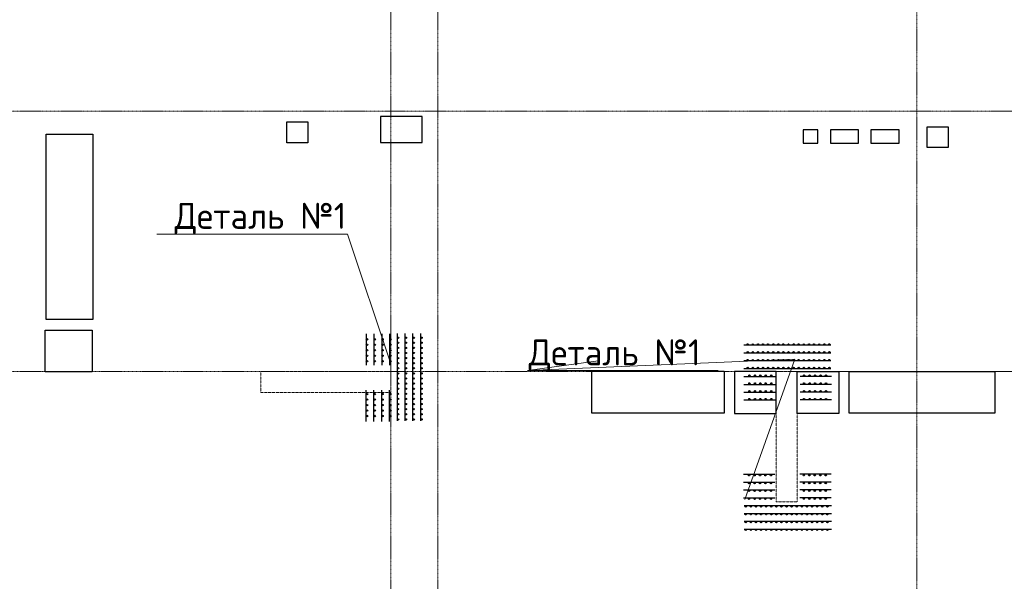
# Model space of a CAD drawing. Header units: millimetres. Extents: x -42044588 to 856694, y -806701 to 941911.
# Tile 480 of 656: x 202764 to 212220, y -382054 to -376664. Entities that reach past the tile are written whole.
import ezdxf
from ezdxf import colors
from ezdxf.entities.mleader import LeaderData, LeaderLine
from ezdxf.math import Vec2, Vec3

# ---------------------------------------------------------------- set-up
doc = ezdxf.new("R2010")
doc.units = ezdxf.units.MM
for name, pattern in [('______5', [1100, 800, -100, 100, -100]), ('DASHED', [7, 5, -2, 0]), ('осевая', [50.8, 31.75, -6.35, 6.35, -6.35])]:
    doc.linetypes.add(name, pattern=pattern)
doc.layers.add('0 @ 100', color=7, linetype='Continuous')
doc.layers.add('Колонна_ бетон', color=7, linetype='Continuous', lineweight=50, true_color=0xb4b496)
for name, color, linetype, lineweight in [('Оси', 40, '______5', 18), ('осн.сетка', 4, 'Continuous', 60), ('Перекрытие ж_бетон', 1, 'Continuous', 30), ('подоснова', 151, 'Continuous', 5), ('размер', 1, 'Continuous', 25), ('РАЗМЕРЫ', 1, 'Continuous', 9)]:
    doc.layers.add(name, color=color, linetype=linetype, lineweight=lineweight)
doc.styles.add('GOST-2.304_Type-B', font='GOST_Common.ttf')
doc.styles.add('ГОСТ', font='GOST_Common.ttf')

# ---------------------------------------------------------------- blocks, each defined once
blk = doc.blocks.new('оси блок 2')
at = {"layer": 'Оси', "color": 16, "linetype": 'осевая', "lineweight": 0, "ltscale": 0.25, "transparency": 33554687}
for p, q in [((-72354.7, -322543), (-72354.7, -347914.1)), ((-77404.7, -323084.4), (-77404.7, -347462.5)), ((-76954.7, -323084.4), (-76954.7, -347468.4)), ((-89822.3, -335301.3), (-37238.5, -335301.3)), ((-89822.3, -337801.3), (-37238.5, -337801.3))]:
    blk.add_line(p, q, dxfattribs=at)
blk = doc.blocks.new('подложка стн 1-го этажа')
at = {"layer": 'Колонна_ бетон', "color": 252, "linetype": 'DASHED', "lineweight": 0, "ltscale": 0.5, "true_color": 0x939598, "transparency": 33554687}
for p, q in [((15093.8, 14611.8, -200), (15093.8, 14611.8, -200)), ((15093.8, 14611.8, -200), (15093.8, 14411.8, -200)), ((16343.8, 14611.8, -200), (15093.8, 14611.8, -200)), ((16343.8, 14611.8, -200), (16343.8, 14611.8, -200)), ((16343.8, 14411.8, -200), (16343.8, 14611.8, -200)), ((20043.8, 14611.8, -200), (20043.8, 14611.8, -200)), ((20043.8, 14611.8, -200), (20043.8, 13361.8, -200)), ((20243.8, 14611.8, -200), (20043.8, 14611.8, -200)), ((20243.8, 14611.8, -200), (20243.8, 14611.8, -200)), ((20243.8, 14611.8, -200), (20243.8, 13361.8, -200)), ((15093.8, 14411.8, -200), (15093.8, 14411.8, -200)), ((15093.8, 14411.8, -200), (16343.8, 14411.8, -200)), ((16343.8, 14411.8, -200), (16343.8, 14411.8, -200)), ((20043.8, 13361.8, -200), (20043.8, 13361.8, -200)), ((20043.8, 13361.8, -200), (20243.8, 13361.8, -200)), ((20243.8, 13361.8, -200), (20243.8, 13361.8, -200))]:
    blk.add_line(p, q, dxfattribs=at)
blk = doc.blocks.new('цукцкц')
at = {"layer": 'Перекрытие ж_бетон'}
for points in [[(-260916, -573809.4), (-260916, -574258.9), (-261316, -574258.9), (-261316, -573809.4)], [(-261314, -581429.4), (-261714, -581429.4), (-261714, -581029.4), (-261314, -581029.4)]]:
    blk.add_lwpolyline(points, close=True, dxfattribs=at)
at = {"layer": 'Перекрытие ж_бетон', "ltscale": 100}
for points in [[(-258916.4, -576329.6), (-259116.4, -576329.6), (-259116.4, -576129.6), (-258916.4, -576129.6)], [(-259164, -582479.4), (-259164, -582279.4), (-258964, -582279.4), (-258964, -582479.4)]]:
    blk.add_lwpolyline(points, close=True, dxfattribs=at)
at = {"layer": 'Перекрытие ж_бетон', "elevation": 360}
blk.add_lwpolyline([(-261314, -580429.3), (-261714, -580429.3), (-261714, -580829.3), (-261314, -580829.3)], close=True, dxfattribs=at)
blk = doc.blocks.new('отв +6900')
at = {"layer": 'Перекрытие ж_бетон'}
for points in [[(-257260.7, -177519.5), (-257260.7, -177269.5), (-257660.7, -177269.5), (-257660.7, -177519.5)], [(-260423.6, -179219.2), (-260873.6, -179219.2), (-260873.6, -177439.2), (-260423.6, -177439.2)], [(-253461.2, -177397), (-253601.2, -177397), (-253601.2, -177527), (-253461.2, -177527)], [(-253071.2, -177397), (-253341.2, -177397), (-253341.2, -177527), (-253071.2, -177527)], [(-252681.2, -177397), (-252951.2, -177397), (-252951.2, -177527), (-252681.2, -177527)], [(-255630.9, -180115.9), (-255630.9, -179715.9), (-254360.9, -179715.9), (-254360.9, -180115.9)], [(-253160.7, -180117.1), (-253160.7, -179717.1), (-251760.7, -179717.1), (-251760.7, -180117.1)]]:
    blk.add_lwpolyline(points, close=True, dxfattribs=at)
at = {"color": 1, "rotation": 90}
blk.add_blockref('цукцкц', (-834690.3, 81594.9), dxfattribs=at)
blk = doc.blocks.new('деталь 1')
at = {"layer": 'осн.сетка', "color": 3, "lineweight": 25, "ltscale": 100}
for points in [[(263119, 23421), (263119, 20072)], [(263419, 23421), (263419, 20072)], [(263719, 23421), (263719, 20072)], [(264019, 23421), (264019, 20072)], [(264319, 23444), (264319, 22244)], [(264619, 23444), (264619, 22244)], [(264919, 23444), (264919, 22244)], [(265219, 23444), (265219, 22244)], [(264319, 20081), (264319, 21281)], [(264619, 20081), (264619, 21281)], [(264919, 20081), (264919, 21281)], [(265219, 20081), (265219, 21281)]]:
    blk.add_lwpolyline(points, dxfattribs=at)
at = {"layer": 'размер', "lineweight": 25, "ltscale": 2}
for centre, radius in [((263087, 23363), 25.2), ((263087, 23167), 25.2), ((263387, 23363), 25.2), ((263387, 23167), 25.2), ((263687, 23363), 25.2), ((263687, 23167), 25.2), ((263987, 23363), 25.2), ((263987, 23167), 25.2), ((264285, 23234), 27), ((264585, 23234), 27), ((264885, 23234), 27), ((265185, 23234), 27), ((263087, 22971), 25.2), ((263087, 22775), 25.2), ((263387, 22971), 25.2), ((263387, 22775), 25.2), ((263687, 22971), 25.2), ((263687, 22775), 25.2), ((263987, 22971), 25.2), ((263987, 22775), 25.2), ((264285, 23024), 27), ((264285, 22814), 27), ((264585, 23024), 27), ((264585, 22814), 27), ((264885, 23024), 27), ((264885, 22814), 27), ((265185, 23024), 27), ((265185, 22814), 27), ((263087, 22579), 25.2), ((263087, 22383), 25.2), ((263387, 22579), 25.2), ((263387, 22383), 25.2), ((263687, 22579), 25.2), ((263687, 22383), 25.2), ((263987, 22579), 25.2), ((263987, 22383), 25.2), ((264285, 22604), 27), ((264285, 22394), 27), ((264585, 22604), 27), ((264585, 22394), 27), ((264885, 22604), 27), ((264885, 22394), 27), ((265185, 22604), 27), ((265185, 22394), 27), ((263087, 22187), 25.2), ((263087, 21991), 25.2), ((263387, 22187), 25.2), ((263387, 21991), 25.2), ((263687, 22187), 25.2), ((263687, 21991), 25.2), ((263987, 22187), 25.2), ((263987, 21991), 25.2), ((263087, 21795), 25.2), ((263087, 21599), 25.2), ((263387, 21795), 25.2), ((263387, 21599), 25.2), ((263687, 21795), 25.2), ((263687, 21599), 25.2), ((263987, 21795), 25.2), ((263987, 21599), 25.2), ((263087, 21403), 25.2), ((263087, 21207), 25.2), ((263387, 21403), 25.2), ((263387, 21207), 25.2), ((263687, 21403), 25.2), ((263687, 21207), 25.2), ((263987, 21403), 25.2), ((263987, 21207), 25.2), ((263087, 21011), 25.2), ((263087, 20815), 25.2), ((263387, 21011), 25.2), ((263387, 20815), 25.2), ((263687, 21011), 25.2), ((263687, 20815), 25.2), ((263987, 21011), 25.2), ((263987, 20815), 25.2), ((264285, 21131), 27), ((264285, 20921), 27), ((264585, 21131), 27), ((264585, 20921), 27), ((264885, 21131), 27), ((264885, 20921), 27), ((265185, 21131), 27), ((265185, 20921), 27), ((263087, 20619), 25.2), ((263087, 20423), 25.2), ((263387, 20619), 25.2), ((263387, 20423), 25.2), ((263687, 20619), 25.2), ((263687, 20423), 25.2), ((263987, 20619), 25.2), ((263987, 20423), 25.2), ((264285, 20711), 27), ((264285, 20501), 27), ((264585, 20711), 27), ((264585, 20501), 27), ((264885, 20711), 27), ((264885, 20501), 27), ((265185, 20711), 27), ((265185, 20501), 27), ((263087, 20227), 25.2), ((263387, 20227), 25.2), ((263687, 20227), 25.2), ((263987, 20227), 25.2), ((264285, 20291), 27), ((264585, 20291), 27), ((264885, 20291), 27), ((265185, 20291), 27)]:
    blk.add_circle(centre, radius, dxfattribs=at)
blk = doc.blocks.new('_None')

msp = doc.modelspace()

# ---------------------------------------------------------------- block references
for name, p in [('подложка стн 1-го этажа', (189985.748, -394653.737, 560)), ('отв +6900', (463890.719, -200322.845))]:
    msp.add_blockref(name, p)
at = {"layer": 'РАЗМЕРЫ'}
msp.add_blockref('оси блок 2', (283734.389, -42240.621), dxfattribs=at)
at = {"layer": 'РАЗМЕРЫ', "color": 1, "xscale": 0.25, "yscale": 0.25, "zscale": 0.25}
for p, rotation in [((272395.629, -374659.038), 180), ((204698.914, -314009.091), 270), ((215577.388, -447331.74), 89.99999999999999)]:
    msp.add_blockref('деталь 1', p, dxfattribs=dict(at, rotation=rotation))

# ---------------------------------------------------------------- texts
at = {"layer": '0 @ 100', "char_height": 300, "width": 18500, "attachment_point": 1, "style": 'ГОСТ'}
for s, insert in [('\\pi-900,l900,t900;{\\C7;1.^IАрмирование монолитной плиты  состоит из основного армирования ∅10 А500С с шагом  200х200мм  в нижней зоне, основного армирования ∅10 А500С с шагом  200х200мм  в  верхней зоне и дополнительного армирования, указанного на схемах армирования.\\P2.^IАрмирование плиты предусмотрено отдельными  стержнями заводской длины по осям Х и Y. При недостатке заводской длины стержней для армирования плиты, стыки стержней осуществлять внахлестку без  сварки. Стыки арматуры внахлестку должны располагаться вразбежку (через шаг). См. деталь стыковки арматуры.\\P3.^IВерхнюю и нижнюю арматуру вязать вязальной проволокой через пересечение.  Стержни основной и дополнительной арматуры укладывать в соответствии с сечениями .\\P4.^IПо периметру плиты и у отверстий  у концов основной арматуры устанавливать П-образные элементы Ск1.\\P5.^IПозиции со знаком "*" укладываются с шагом 100 мм\\P6.^IДля фиксации в проектном положении стержней верхней сетки устанавливать фиксаторы Ф1 с шагом 600х600мм.\\P7.^IДиаметр оправки стержня при d<20мм - 5d, при d≥20мм - 8d\\P8.^IКаркасы поперечного армирования устанавливаются до начала устройство верхней сетки армирования.\\P9.^IОбрамления отверстий см. лист 8. В местах расположения отверстий осуществить прерывания основной и дополнительной сеток арматуры. Отверстия обрамляются двумя стержнями арматуры. Отверстия обрамляются двумя стержнями арматуры  см. узел обрамления отверстий лист 8, расход стали на обрамление учтен на листе 35.\\P10.^IПроемы размерами до 300х300 допускается выполнять по месту методом алмазного бурения.}', (162119.939, -338419.47)), ('\\pi-900,l900,t900;{\\C7;1.^IАрмирование монолитной плиты  состоит из основного армирования ∅10 А500С с шагом  200х200мм  в нижней зоне, основного армирования ∅10 А500С с шагом  200х200мм  в  верхней зоне и дополнительного армирования, указанного на схемах армирования.\\P2.^IАрмирование плиты предусмотрено отдельными  стержнями заводской длины по осям Х и Y. При недостатке заводской длины стержней для армирования плиты, стыки стержней осуществлять внахлестку без  сварки. Стыки арматуры внахлестку должны располагаться вразбежку (через шаг). См. деталь стыковки арматуры.\\P3.^IВерхнюю и нижнюю арматуру вязать вязальной проволокой через пересечение.  Стержни основной и дополнительной арматуры укладывать в соответствии с сечениями .\\P4.^IПо периметру плиты и у отверстий  у концов основной арматуры устанавливать П-образные элементы Ск1.\\P5.^IПозиции со знаком "*" укладываются с шагом 100 мм\\P6.^IДля фиксации в проектном положении стержней верхней сетки устанавливать фиксаторы Ф1 с шагом 600х600мм.\\P7.^IДиаметр оправки стержня при d<20мм - 5d, при d≥20мм - 8d\\P8.^IКаркасы поперечного армирования устанавливаются до начала устройство верхней сетки армирования.\\P9.^IОбрамления отверстий см. лист 8. В местах расположения отверстий осуществить прерывания основной и дополнительной сеток арматуры. Отверстия обрамляются двумя стержнями арматуры. Отверстия обрамляются двумя стержнями арматуры  см. узел обрамления отверстий лист 8, расход стали на обрамление учтен на листе 35.\\P10.^IПроемы размерами до 300х300 допускается выполнять по месту методом алмазного бурения.\\P11.^IСечения 3-3;4-4;5-5 см. лист 8.}', (-41855.904, -339329.867)), ('\\pi-900,l900,t900;{\\C7;1.^IАрмирование монолитной плиты  состоит из основного армирования ∅10 А500С с шагом  200х200мм  в нижней зоне, основного армирования ∅10 А500С с шагом  200х200мм  в  верхней зоне и дополнительного армирования, указанного на схемах армирования.\\P2.^IАрмирование плиты предусмотрено отдельными  стержнями заводской длины по осям Х и Y. При недостатке заводской длины стержней для армирования плиты, стыки стержней осуществлять внахлестку без  сварки. Стыки арматуры внахлестку должны располагаться вразбежку (через шаг). См. деталь стыковки арматуры.\\P3.^IВерхнюю и нижнюю арматуру вязать вязальной проволокой через пересечение.  Стержни основной и дополнительной арматуры укладывать в соответствии с сечениями .\\P4.^IПо периметру плиты и у отверстий  у концов основной арматуры устанавливать П-образные элементы Ск1.\\P5.^IПозиции со знаком "*" укладываются с шагом 100 мм\\P6.^IДля фиксации в проектном положении стержней верхней сетки устанавливать фиксаторы Ф1 с шагом 600х600мм.\\P7.^IДиаметр оправки стержня при d<20мм - 5d, при d≥20мм - 8d\\P8.^IКаркасы поперечного армирования устанавливаются до начала устройство верхней сетки армирования.\\P9.^IОбрамления отверстий см. лист 8. В местах расположения отверстий осуществить прерывания основной и дополнительной сеток арматуры. Отверстия обрамляются двумя стержнями арматуры. Отверстия обрамляются двумя стержнями арматуры  см. узел обрамления отверстий лист 8, расход стали на обрамление учтен на листе 35.\\P10.^IПроемы размерами до 300х300 допускается выполнять по месту методом алмазного бурения}', (64408.272, -339572.105))]:
    msp.add_mtext(s, dxfattribs=dict(at, insert=insert))

# ---------------------------------------------------------------- leaders
at = {"layer": 'подоснова', "color": 5, "ltscale": 0.3}
ml = msp.add_multileader_mtext('Standard', dxfattribs=at)
ml.set_content('Деталь №1', color=5, style='GOST-2.304_Type-B')
ml.set_leader_properties(color=256, linetype='ByLayer', lineweight=15)
ml.set_arrow_properties(name='NONE')
ml.build(insert=Vec2(0, 0))
ml.multileader.update_dxf_attribs({"text_left_attachment_type": 6, "text_right_attachment_type": 6, "dogleg_length": 0.1, "arrow_head_size": 18})
ctx = ml.context
ctx.base_point, ctx.char_height, ctx.arrow_head_size, ctx.landing_gap_size, ctx.plane_origin = Vec3(204238.07, -378721.445), 250, 18, 20, Vec3(201344.837, -367932.06)
ctx.left_attachment, ctx.right_attachment, ctx.text_align_type = 6, 6, 1
notes = []
notes.append((ctx, [(1, (1, 1, 0), (205913.776, -378721.445), (-1, 0), 0.1, [(1, [(206324.951, -379957.208)], 0, [])])]))
ctx.mtext.insert, ctx.mtext.alignment, ctx.mtext.flow_direction = Vec3(205075.873, -378421.445), 2, 5
ml = msp.add_multileader_mtext('Standard', dxfattribs=at)
ml.set_content('Деталь №1', color=5, style='GOST-2.304_Type-B')
ml.set_leader_properties(color=256, linetype='ByLayer', lineweight=15)
ml.set_arrow_properties(name='NONE')
ml.build(insert=Vec2(0, 0))
ml.multileader.update_dxf_attribs({"text_left_attachment_type": 6, "text_right_attachment_type": 6, "dogleg_length": 0.1, "arrow_head_size": 18})
ctx = ml.context
ctx.base_point, ctx.char_height, ctx.arrow_head_size, ctx.landing_gap_size, ctx.plane_origin = Vec3(207639.797, -380032.06), 250, 18, 20, Vec3(204746.563, -369242.675)
ctx.left_attachment, ctx.right_attachment, ctx.text_align_type = 6, 6, 1
notes.append((ctx, [(0, (1, 1, 0), (207639.697, -380032.06), (1, 0), 0.1, [(0, [(209726.678, -381267.823), (210207.01, -379920.82)], 0, []), (2, [(208318.441, -379936.684)], 0, [])])]))
ctx.mtext.insert, ctx.mtext.alignment, ctx.mtext.flow_direction = Vec3(208477.6, -379732.06), 2, 5
for ctx, leaders in notes:
    for number, flags, end, landing, length, lines in leaders:
        leader = LeaderData()
        leader.index, (leader.has_last_leader_line, leader.has_dogleg_vector, leader.attachment_direction) = number, flags
        leader.last_leader_point, leader.dogleg_vector, leader.dogleg_length = Vec3(end), Vec3(landing), length
        for number, points, colour, breaks in lines:
            line = LeaderLine()
            line.index, line.vertices, line.color, line.breaks = number, Vec3.list(points), colors.encode_raw_color(colour), breaks
            leader.lines.append(line)
        ctx.leaders.append(leader)

doc.saveas('drawing.dxf')
